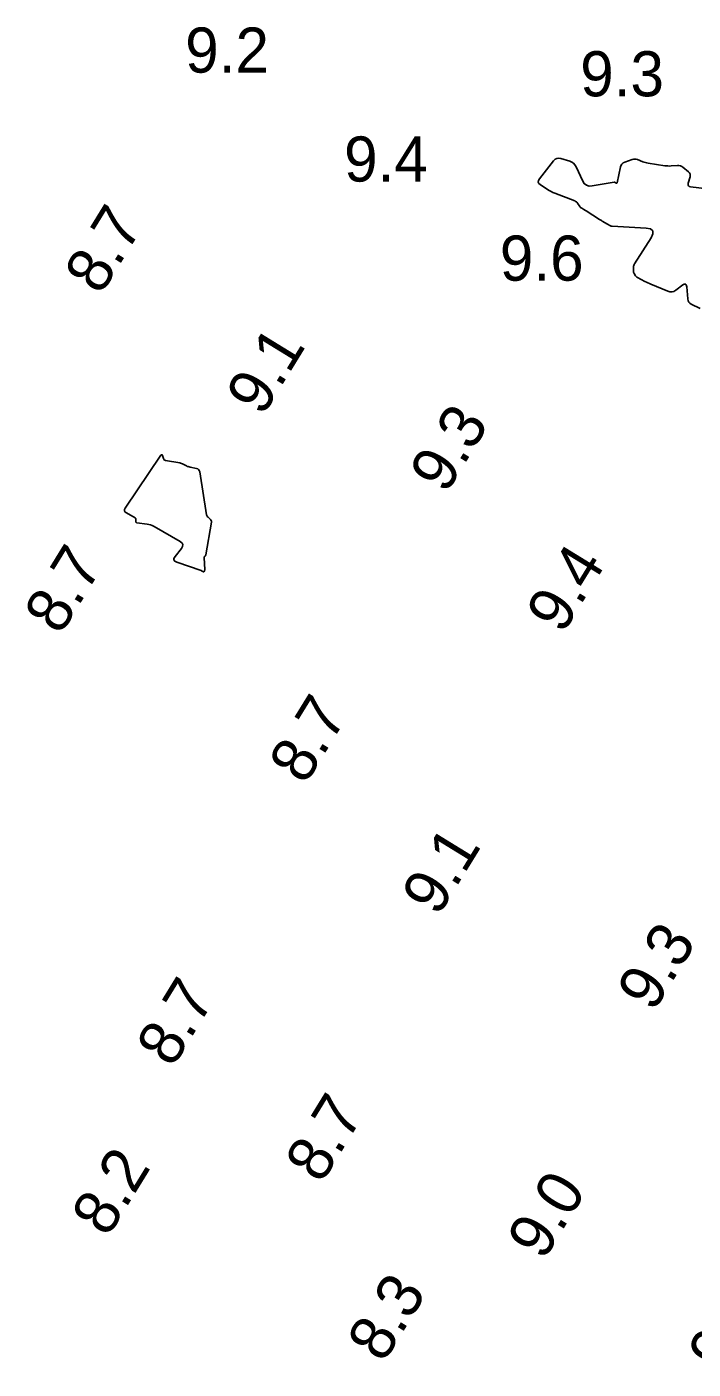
# Model space of a CAD drawing. Extents: x 1023796 to 1112670, y 656573 to 837340.
# Drawn here: x 1101012.3 to 1101086.1, y 687553.6 to 687702.4 of the extents above; entities that cross this region are included whole.
import ezdxf

# ---------------------------------------------------------------- set-up
doc = ezdxf.new("R2010")
doc.units = 0
doc.layers.add('V-CHAN-CONT-10FT', color=7, linetype='Continuous')
doc.layers.add('V-TOPO-SOUN', color=7, linetype='Continuous')

msp = doc.modelspace()

# ---------------------------------------------------------------- linework, layer by layer
at = {"layer": 'V-CHAN-CONT-10FT'}
msp.add_lwpolyline([(1101087.99, 687684.43), (1101085.87, 687684.7), (1101085.72, 687684.75), (1101085.62, 687684.83), (1101085.59, 687684.94), (1101085.61, 687685.1), (1101085.8, 687685.8), (1101085.83, 687685.97), (1101085.81, 687686.12), (1101085.74, 687686.26), (1101085.62, 687686.38), (1101085.02, 687686.87), (1101084.88, 687686.96), (1101084.73, 687687.03), (1101084.57, 687687.06), (1101084.4, 687687.06), (1101083.7, 687687.02), (1101083.52, 687687.01), (1101083.35, 687687.02), (1101083.18, 687687.03), (1101083, 687687.05), (1101081.17, 687687.32), (1101081.01, 687687.35), (1101080.86, 687687.39), (1101080.71, 687687.43), (1101080.57, 687687.49), (1101079.98, 687687.72), (1101079.84, 687687.77), (1101079.69, 687687.78), (1101079.55, 687687.77), (1101079.4, 687687.74), (1101078.56, 687687.43), (1101078.38, 687687.35), (1101078.25, 687687.23), (1101078.15, 687687.09), (1101078.09, 687686.91), (1101077.71, 687685.15), (1101077.7, 687685.12), (1101077.68, 687685.11), (1101077.66, 687685.11), (1101077.63, 687685.12), (1101077.51, 687685.19), (1101077.48, 687685.21), (1101077.45, 687685.22), (1101077.42, 687685.22), (1101077.39, 687685.22), (1101074.95, 687684.8), (1101074.61, 687684.79), (1101074.32, 687684.88), (1101074.08, 687685.06), (1101073.9, 687685.35), (1101073.17, 687686.93), (1101073.04, 687687.14), (1101072.88, 687687.32), (1101072.69, 687687.45), (1101072.46, 687687.54), (1101071.48, 687687.85), (1101071.24, 687687.89), (1101071.03, 687687.86), (1101070.84, 687687.76), (1101070.67, 687687.59), (1101069.1, 687685.58), (1101069, 687685.4), (1101068.98, 687685.24), (1101069.05, 687685.09), (1101069.2, 687684.95), (1101069.98, 687684.42), (1101070.18, 687684.29), (1101070.39, 687684.18), (1101070.6, 687684.08), (1101070.81, 687683.99), (1101073.03, 687683.14), (1101073.12, 687683.09), (1101073.2, 687683.04), (1101073.27, 687682.98), (1101073.33, 687682.9), (1101073.58, 687682.52), (1101073.63, 687682.46), (1101073.67, 687682.41), (1101073.73, 687682.37), (1101073.79, 687682.33), (1101074.03, 687682.18), (1101074.09, 687682.14), (1101074.15, 687682.11), (1101074.21, 687682.07), (1101074.27, 687682.03), (1101075.75, 687681.1), (1101075.83, 687681.05), (1101075.9, 687681), (1101075.98, 687680.96), (1101076.05, 687680.91), (1101076.39, 687680.71), (1101076.45, 687680.67), (1101076.51, 687680.63), (1101076.58, 687680.59), (1101076.64, 687680.56), (1101076.9, 687680.41), (1101076.97, 687680.38), (1101077.03, 687680.36), (1101077.11, 687680.34), (1101077.18, 687680.33), (1101080.93, 687680.12), (1101081.42, 687680.03), (1101081.67, 687679.82), (1101081.69, 687679.49), (1101081.48, 687679.04), (1101079.65, 687676.17), (1101079.6, 687676.09), (1101079.57, 687676), (1101079.54, 687675.91), (1101079.54, 687675.82), (1101079.52, 687675.39), (1101079.52, 687675.32), (1101079.54, 687675.24), (1101079.56, 687675.17), (1101079.6, 687675.11), (1101079.77, 687674.85), (1101079.81, 687674.79), (1101079.86, 687674.74), (1101079.92, 687674.69), (1101079.99, 687674.65), (1101080.8, 687674.21), (1101080.96, 687674.13), (1101081.13, 687674.05), (1101081.29, 687673.97), (1101081.46, 687673.9), (1101083.35, 687673.12), (1101083.58, 687673.06), (1101083.8, 687673.05), (1101084, 687673.11), (1101084.21, 687673.23), (1101085, 687673.83), (1101085.17, 687673.93), (1101085.3, 687673.93), (1101085.39, 687673.83), (1101085.43, 687673.63), (1101085.55, 687672.27), (1101085.59, 687672.08), (1101085.67, 687671.93), (1101085.78, 687671.8), (1101085.94, 687671.7), (1101086.93, 687671.21)], dxfattribs=at)
msp.add_lwpolyline([(1101032.72, 687647.69), (1101032.74, 687647.62), (1101032.73, 687647.53), (1101032.11, 687643.89), (1101032.1, 687643.86), (1101032.09, 687643.84), (1101032.08, 687643.81), (1101032.06, 687643.79), (1101031.97, 687643.72), (1101031.95, 687643.7), (1101031.93, 687643.67), (1101031.93, 687643.65), (1101031.93, 687643.62), (1101031.99, 687642.22), (1101031.99, 687642.19), (1101031.98, 687642.17), (1101031.98, 687642.14), (1101031.97, 687642.12), (1101031.91, 687642.04), (1101031.9, 687642.02), (1101031.88, 687642.01), (1101031.86, 687642.01), (1101031.84, 687642.02), (1101031.7, 687642.09), (1101031.67, 687642.11), (1101031.64, 687642.12), (1101031.61, 687642.14), (1101031.58, 687642.15), (1101028.89, 687643.08), (1101028.67, 687643.19), (1101028.57, 687643.34), (1101028.58, 687643.51), (1101028.7, 687643.72), (1101029.42, 687644.62), (1101029.54, 687644.83), (1101029.56, 687645.03), (1101029.47, 687645.2), (1101029.28, 687645.36), (1101026.37, 687647.04), (1101026.18, 687647.14), (1101025.99, 687647.21), (1101025.79, 687647.27), (1101025.59, 687647.31), (1101024.46, 687647.45), (1101024.41, 687647.47), (1101024.37, 687647.5), (1101024.35, 687647.54), (1101024.35, 687647.59), (1101024.36, 687647.83), (1101024.36, 687647.89), (1101024.34, 687647.94), (1101024.31, 687647.98), (1101024.26, 687648.01), (1101023.3, 687648.54), (1101023.15, 687648.64), (1101023.08, 687648.77), (1101023.09, 687648.91), (1101023.17, 687649.07), (1101027.13, 687654.94), (1101027.18, 687655), (1101027.22, 687655.01), (1101027.26, 687654.98), (1101027.29, 687654.92), (1101027.4, 687654.57), (1101027.44, 687654.49), (1101027.49, 687654.43), (1101027.55, 687654.39), (1101027.64, 687654.36), (1101029.22, 687654.09), (1101029.32, 687654.07), (1101029.42, 687654.04), (1101029.52, 687654), (1101029.61, 687653.96), (1101029.97, 687653.76), (1101030.06, 687653.71), (1101030.16, 687653.68), (1101030.26, 687653.64), (1101030.36, 687653.62), (1101031.07, 687653.48), (1101031.21, 687653.43), (1101031.31, 687653.35), (1101031.39, 687653.24), (1101031.43, 687653.11), (1101032.2, 687648.35), (1101032.22, 687648.27), (1101032.25, 687648.19), (1101032.3, 687648.12), (1101032.36, 687648.06), (1101032.63, 687647.82), (1101032.68, 687647.76)], close=True, dxfattribs=at)

# ---------------------------------------------------------------- texts
at = {"layer": 'V-TOPO-SOUN'}
for s, p in [('9.2', (1101029.82, 687697.37)), ('9.3', (1101073.62, 687694.74)), ('9.4', (1101047.44, 687685.29)), ('9.6', (1101064.71, 687674.3))]:
    msp.add_text(s, height=5, dxfattribs=at).set_placement(p)
for s, p in [('8.7', (1101020.44, 687672.58)), ('9.1', (1101038.38, 687659.13)), ('9.3', (1101058.72, 687650.53)), ('8.7', (1101015.97, 687634.88)), ('9.4', (1101071.65, 687634.98)), ('8.7', (1101043.11, 687618.28)), ('9.1', (1101057.84, 687603.68)), ('9.3', (1101081.72, 687593.08)), ('8.7', (1101028.41, 687586.91)), ('8.7', (1101044.91, 687574.05)), ('8.2', (1101021.22, 687568.11)), ('9.0', (1101069.54, 687565.52)), ('8.3', (1101051.8, 687554.17)), ('9.4', (1101089.56, 687552.92))]:
    msp.add_text(s, height=5, rotation=58.4285, dxfattribs=at).set_placement(p)

doc.saveas('drawing.dxf')
